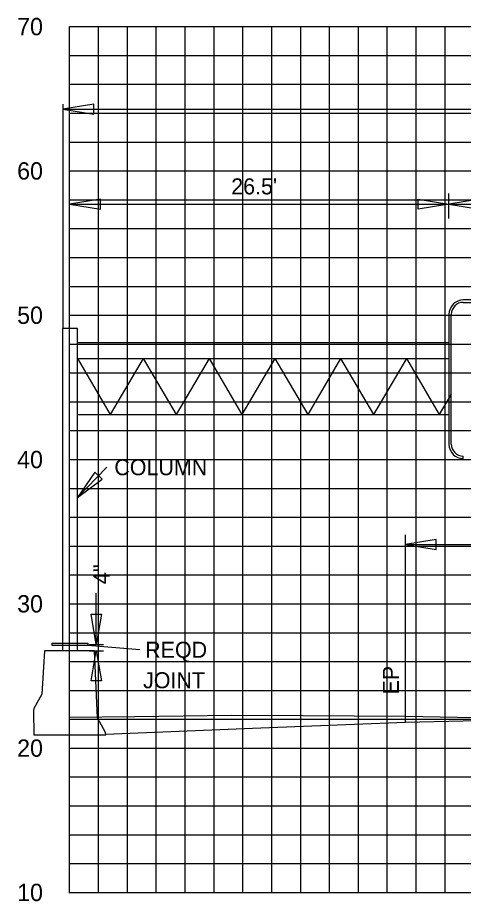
# Model space of a CAD drawing. Extents: x 2193008 to 2198143, y 1236112 to 1237864.
# Drawn here: x 2195731.1 to 2195762, y 1237162.5 to 1237223.7 of the extents above; entities that cross this region are included whole.
import ezdxf

# ---------------------------------------------------------------- set-up
doc = ezdxf.new("R2010")
doc.units = 0
for name, color, linetype in [('3', 7, 'Continuous'), ('31', 7, 'Continuous'), ('60', 7, 'Continuous'), ('Default', 7, 'Continuous'), ('GSCOLORFILL', 7, 'Continuous'), ('GSDIMS', 7, 'Continuous'), ('Level 55', 7, 'Continuous'), ('M-ROADS', 7, 'Continuous')]:
    doc.layers.add(name, color=color, linetype=linetype)

msp = doc.modelspace()

# ---------------------------------------------------------------- linework, layer by layer
at = {"layer": '3'}
for p, q in [((2195734.245, 1237217.722), (2195734.245, 1237202.208)), ((2195734.245, 1237217.374), (2195839.583, 1237217.374)), ((2195734.245, 1237179.852), (2195734.245, 1237202.208)), ((2195735.245, 1237179.852), (2195735.245, 1237202.208)), ((2195735.245, 1237190.471), (2195737.278, 1237192.567)), ((2195757.956, 1237174.908), (2195757.956, 1237187.876)), ((2195736.551, 1237180.296), (2195736.551, 1237183.849)), ((2195739.58, 1237179.906), (2195735.96, 1237180.207)), ((2195736.069, 1237180.296), (2195737.052, 1237180.296)), ((2195736.069, 1237179.852), (2195737.052, 1237179.852))]:
    msp.add_line(p, q, dxfattribs=at)
msp.add_lwpolyline([(2195735.96, 1237180.207), (2195733.492, 1237180.207), (2195733.492, 1237180.385), (2195735.96, 1237180.385)], close=True, dxfattribs=at)
at = {"layer": '60'}
for p, q in [((2195734.707, 1237163.106), (2195734.707, 1237223.106)), ((2195734.707, 1237163.046), (2195734.707, 1237163.106)), ((2195734.707, 1237163.106), (2195864.707, 1237163.106)), ((2195744.707, 1237163.046), (2195744.707, 1237163.106)), ((2195754.707, 1237163.046), (2195754.707, 1237163.106))]:
    msp.add_line(p, q, dxfattribs=at)
msp.add_lwpolyline([(2195737.201, 1237174.078), (2195747.956, 1237174.508), (2195757.956, 1237174.908), (2195769.956, 1237175.172), (2195781.956, 1237174.908), (2195793.956, 1237174.644)], dxfattribs=at)
at = {"layer": 'Default'}
msp.add_lwpolyline([(2195737.187, 1237174.028), (2195737.207, 1237174.028), (2195737.187, 1237174.198), (2195736.637, 1237175.198), (2195736.437, 1237179.852), (2195732.977, 1237179.852), (2195732.777, 1237176.852), (2195732.227, 1237175.852), (2195732.206, 1237175.682), (2195732.227, 1237174.028)], close=True, dxfattribs=at)
at = {"layer": 'GSCOLORFILL'}
for p, q in [((2195789.942, 1237204.161), (2195761.97, 1237204.161)), ((2195761.97, 1237203.994), (2195789.942, 1237203.994)), ((2195760.971, 1237203.162), (2195760.971, 1237194.171)), ((2195761.137, 1237194.171), (2195761.137, 1237203.162)), ((2195761.97, 1237193.172), (2195761.97, 1237193.338))]:
    msp.add_line(p, q, dxfattribs=at)
for centre, radius, start, end in [((2195761.97, 1237203.162), 0.999, 90, 180), ((2195761.97, 1237203.162), 0.833, 90, 180), ((2195761.97, 1237194.171), 0.999, 180, 270), ((2195761.97, 1237194.171), 0.833, 180, 270)]:
    msp.add_arc(centre, radius, start, end, dxfattribs=at)
at = {"layer": 'GSDIMS'}
for p, q in [((2195760.971, 1237209.806), (2195760.971, 1237211.548)), ((2195734.707, 1237210.79), (2195760.971, 1237210.79)), ((2195760.971, 1237210.79), (2195790.941, 1237210.79)), ((2195734.245, 1237202.208), (2195735.245, 1237202.208)), ((2195735.245, 1237201.208), (2195760.971, 1237201.208)), ((2195735.245, 1237200.097), (2195737.524, 1237196.235)), ((2195735.245, 1237200.097), (2195760.971, 1237200.097)), ((2195739.802, 1237200.097), (2195737.524, 1237196.235)), ((2195739.802, 1237200.097), (2195742.081, 1237196.235)), ((2195744.359, 1237200.097), (2195742.081, 1237196.235)), ((2195744.359, 1237200.097), (2195746.638, 1237196.235)), ((2195748.916, 1237200.097), (2195746.638, 1237196.235)), ((2195748.916, 1237200.097), (2195751.195, 1237196.235)), ((2195753.473, 1237200.097), (2195751.195, 1237196.235)), ((2195753.473, 1237200.097), (2195755.752, 1237196.235)), ((2195758.031, 1237200.097), (2195755.752, 1237196.235)), ((2195758.031, 1237200.097), (2195760.309, 1237196.235)), ((2195761.137, 1237197.638), (2195760.309, 1237196.235)), ((2195735.245, 1237196.235), (2195760.971, 1237196.235)), ((2195735.245, 1237195.125), (2195760.971, 1237195.125)), ((2195757.956, 1237187.214), (2195769.956, 1237187.214))]:
    msp.add_line(p, q, dxfattribs=at)
for points in [[(2195734.245, 1237217.374), (2195736.373, 1237217.027), (2195736.373, 1237217.722)], [(2195734.707, 1237210.79), (2195736.835, 1237210.443), (2195736.835, 1237211.137)], [(2195760.971, 1237210.79), (2195758.842, 1237210.443), (2195758.842, 1237211.137)], [(2195760.971, 1237210.79), (2195763.099, 1237210.443), (2195763.099, 1237211.137)], [(2195735.245, 1237190.471), (2195736.968, 1237191.743), (2195736.453, 1237192.221)], [(2195757.956, 1237187.214), (2195760.084, 1237186.867), (2195760.084, 1237187.561)], [(2195736.551, 1237180.296), (2195736.196, 1237182.379), (2195736.906, 1237182.379)], [(2195736.551, 1237179.852), (2195736.906, 1237177.769), (2195736.196, 1237177.769)]]:
    msp.add_lwpolyline(points, close=True, dxfattribs=at)
at = {"layer": 'M-ROADS'}
for p, q in [((2195734.707, 1237223.106), (2195864.707, 1237223.106)), ((2195736.707, 1237163.106), (2195736.707, 1237223.106)), ((2195738.707, 1237163.106), (2195738.707, 1237223.106)), ((2195740.707, 1237163.106), (2195740.707, 1237223.106)), ((2195742.707, 1237163.106), (2195742.707, 1237223.106)), ((2195744.707, 1237163.106), (2195744.707, 1237223.106)), ((2195746.707, 1237163.106), (2195746.707, 1237223.106)), ((2195748.707, 1237163.106), (2195748.707, 1237223.106)), ((2195750.707, 1237163.106), (2195750.707, 1237223.106)), ((2195752.707, 1237163.106), (2195752.707, 1237223.106)), ((2195754.707, 1237163.106), (2195754.707, 1237223.106)), ((2195756.707, 1237163.106), (2195756.707, 1237223.106)), ((2195758.707, 1237163.106), (2195758.707, 1237223.106)), ((2195760.707, 1237163.106), (2195760.707, 1237223.106)), ((2195734.707, 1237221.106), (2195864.707, 1237221.106)), ((2195734.707, 1237219.106), (2195864.707, 1237219.106)), ((2195734.707, 1237217.106), (2195864.707, 1237217.106)), ((2195734.707, 1237215.106), (2195864.707, 1237215.106)), ((2195734.707, 1237213.106), (2195864.707, 1237213.106)), ((2195734.707, 1237211.106), (2195864.707, 1237211.106)), ((2195734.707, 1237209.106), (2195864.707, 1237209.106)), ((2195734.707, 1237207.106), (2195864.707, 1237207.106)), ((2195734.707, 1237205.106), (2195864.707, 1237205.106)), ((2195734.707, 1237203.106), (2195864.707, 1237203.106)), ((2195734.707, 1237201.106), (2195864.707, 1237201.106)), ((2195734.707, 1237199.106), (2195864.707, 1237199.106)), ((2195734.707, 1237197.106), (2195864.707, 1237197.106)), ((2195734.707, 1237195.106), (2195864.707, 1237195.106)), ((2195734.707, 1237193.106), (2195864.707, 1237193.106)), ((2195734.707, 1237191.106), (2195864.707, 1237191.106)), ((2195734.707, 1237189.106), (2195864.707, 1237189.106)), ((2195734.707, 1237187.106), (2195864.707, 1237187.106)), ((2195734.707, 1237185.106), (2195864.707, 1237185.106)), ((2195734.707, 1237183.106), (2195864.707, 1237183.106)), ((2195734.707, 1237181.106), (2195864.707, 1237181.106)), ((2195734.707, 1237179.106), (2195864.707, 1237179.106)), ((2195734.707, 1237177.106), (2195864.707, 1237177.106)), ((2195734.707, 1237175.106), (2195864.707, 1237175.106)), ((2195734.707, 1237173.106), (2195864.707, 1237173.106)), ((2195734.707, 1237171.106), (2195864.707, 1237171.106)), ((2195734.707, 1237169.106), (2195864.707, 1237169.106)), ((2195734.707, 1237167.106), (2195864.707, 1237167.106)), ((2195734.707, 1237165.106), (2195864.707, 1237165.106)), ((2195734.707, 1237163.106), (2195864.707, 1237163.106))]:
    msp.add_line(p, q, dxfattribs=at)
msp.add_lwpolyline([(2195734.707, 1237175.255), (2195739.205, 1237175.305), (2195745.917, 1237175.393), (2195750.848, 1237175.365), (2195757.963, 1237175.325), (2195767.602, 1237175.142), (2195770.281, 1237175.092), (2195776.061, 1237174.965), (2195781.761, 1237174.84), (2195781.931, 1237174.832), (2195783.005, 1237174.789), (2195783.53, 1237174.764), (2195786.029, 1237174.641), (2195790.74, 1237174.676), (2195793.097, 1237174.69), (2195796.662, 1237174.794), (2195796.744, 1237174.796), (2195797.143, 1237174.806), (2195805.244, 1237175.008)], dxfattribs=at)

# ---------------------------------------------------------------- texts
at = {"layer": '31'}
for s, p in [('70', (2195731.073, 1237222.506)), ('60', (2195731.073, 1237212.506)), ('50', (2195731.073, 1237202.506)), ('40', (2195731.073, 1237192.506)), ('30', (2195731.073, 1237182.506)), ('20', (2195731.073, 1237172.506)), ('10', (2195731.073, 1237162.506))]:
    msp.add_text(s, height=1.2, dxfattribs=at).set_placement(p)
at = {"layer": 'Level 55'}
for s, p in [("26.5'", (2195745.898, 1237211.478)), ('COLUMN', (2195737.801, 1237192.017)), ('REQD', (2195739.939, 1237179.366)), ('JOINT', (2195739.792, 1237177.255))]:
    msp.add_text(s, height=1.1105, dxfattribs=at).set_placement(p)
for s, height, p in [('4"', 1.1346, (2195737.477, 1237184.458)), ('EP', 1.1105, (2195757.511, 1237176.82))]:
    msp.add_text(s, height=height, rotation=90, dxfattribs=at).set_placement(p)

doc.saveas('drawing.dxf')
